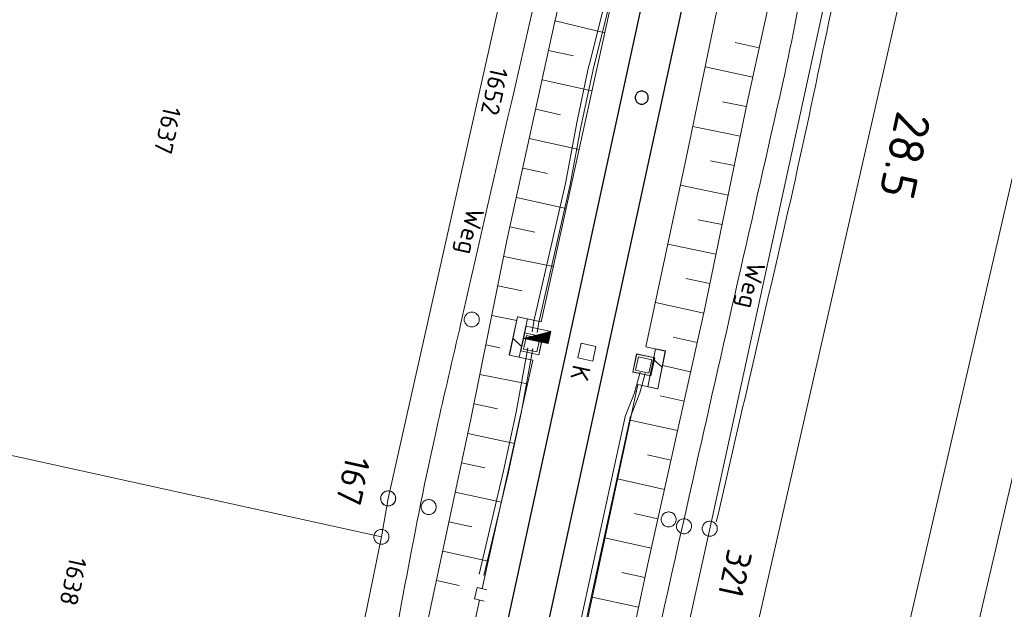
# Model space of a CAD drawing. Header units: metres. Extents: x 3425540 to 3446143, y 5432760 to 5444637.
# Tile 401 of 656: x 3436470 to 3436568, y 5442629 to 5442687. Entities that reach past the tile are written whole.
import ezdxf
from ezdxf.enums import TextEntityAlignment as Align

# ---------------------------------------------------------------- set-up
doc = ezdxf.new("R2010")
doc.units = ezdxf.units.M
for name, color, linetype, lineweight in [('B_Bestand', 9, 'Continuous', 18), ('B_Böschung', 9, 'Continuous', 18), ('B_Flurgrenzen', 9, 'Continuous', 18), ('B_Gleisachse', 9, 'Continuous', 25), ('B_Kilometrierung', 9, 'Continuous', 25), ('Bestand Kabeltröge', 9, 'Continuous', 18)]:
    doc.layers.add(name, color=color, linetype=linetype, lineweight=lineweight)
doc.styles.get("Standard").update_dxf_attribs({"font": 'isocpeur.ttf'})

msp = doc.modelspace()

# ---------------------------------------------------------------- hatches: boundary and pattern name
at = {"layer": 'B_Bestand'}
h = msp.add_hatch(color=256, dxfattribs=at)
h.paths.add_polyline_path([(3436520.481, 5442655.607), (3436522.877, 5442655.1), (3436523.13, 5442656.298)])
h.paths.add_polyline_path([(3436520.502, 5442655.608), (3436523.124, 5442656.292), (3436522.873, 5442655.106)], flags=16)
h = msp.add_hatch(color=256, dxfattribs=at)
h.paths.add_polyline_path([(3436520.523, 5442655.608), (3436522.869, 5442655.112), (3436523.117, 5442656.285)])
h.paths.add_polyline_path([(3436520.545, 5442655.609), (3436523.111, 5442656.278), (3436522.865, 5442655.118)], flags=16)
h = msp.add_hatch(color=256, dxfattribs=at)
h.paths.add_polyline_path([(3436520.566, 5442655.609), (3436522.862, 5442655.124), (3436523.105, 5442656.272)])
h.paths.add_polyline_path([(3436520.672, 5442655.612), (3436523.072, 5442656.238), (3436522.843, 5442655.153)], flags=16)
h.paths.add_polyline_path([(3436520.651, 5442655.611), (3436523.079, 5442656.245), (3436522.847, 5442655.147)], flags=16)
h.paths.add_polyline_path([(3436520.63, 5442655.611), (3436523.085, 5442656.251), (3436522.85, 5442655.141)], flags=16)
h.paths.add_polyline_path([(3436520.608, 5442655.61), (3436523.092, 5442656.258), (3436522.854, 5442655.135)], flags=16)
h.paths.add_polyline_path([(3436520.587, 5442655.61), (3436523.098, 5442656.265), (3436522.858, 5442655.129)], flags=16)
h = msp.add_hatch(color=256, dxfattribs=at)
h.paths.add_polyline_path([(3436520.693, 5442655.612), (3436522.839, 5442655.158), (3436523.066, 5442656.231)])
h.paths.add_polyline_path([(3436520.715, 5442655.613), (3436523.06, 5442656.224), (3436522.835, 5442655.164)], flags=16)
h = msp.add_hatch(color=256, dxfattribs=at)
h.paths.add_polyline_path([(3436520.736, 5442655.613), (3436522.832, 5442655.17), (3436523.053, 5442656.218)])
h.paths.add_polyline_path([(3436520.757, 5442655.614), (3436523.047, 5442656.211), (3436522.828, 5442655.176)], flags=16)
h = msp.add_hatch(color=256, dxfattribs=at)
h.paths.add_polyline_path([(3436520.863, 5442655.616), (3436522.809, 5442655.205), (3436523.015, 5442656.177)])
h.paths.add_polyline_path([(3436520.884, 5442655.617), (3436523.008, 5442656.171), (3436522.805, 5442655.21)], flags=16)
h = msp.add_hatch(color=256, dxfattribs=at)
h.paths.add_polyline_path([(3436520.906, 5442655.617), (3436522.801, 5442655.216), (3436523.002, 5442656.164)])
h.paths.add_polyline_path([(3436520.927, 5442655.618), (3436522.996, 5442656.157), (3436522.798, 5442655.222)], flags=16)
h = msp.add_hatch(color=256, dxfattribs=at)
h.paths.add_polyline_path([(3436520.948, 5442655.618), (3436522.794, 5442655.228), (3436522.989, 5442656.151)])
h.paths.add_polyline_path([(3436521.055, 5442655.621), (3436522.957, 5442656.117), (3436522.775, 5442655.257)], flags=16)
h.paths.add_polyline_path([(3436521.033, 5442655.62), (3436522.963, 5442656.124), (3436522.779, 5442655.251)], flags=16)
h.paths.add_polyline_path([(3436521.012, 5442655.62), (3436522.97, 5442656.13), (3436522.783, 5442655.245)], flags=16)
h.paths.add_polyline_path([(3436520.991, 5442655.619), (3436522.976, 5442656.137), (3436522.786, 5442655.239)], flags=16)
h.paths.add_polyline_path([(3436520.969, 5442655.619), (3436522.983, 5442656.144), (3436522.79, 5442655.234)], flags=16)
h = msp.add_hatch(color=256, dxfattribs=at)
h.paths.add_polyline_path([(3436521.076, 5442655.621), (3436522.771, 5442655.262), (3436522.951, 5442656.11)])
h.paths.add_polyline_path([(3436521.097, 5442655.622), (3436522.944, 5442656.103), (3436522.767, 5442655.268)], flags=16)
h = msp.add_hatch(color=256, dxfattribs=at)
h.paths.add_polyline_path([(3436521.118, 5442655.622), (3436522.764, 5442655.274), (3436522.938, 5442656.097)])
h.paths.add_polyline_path([(3436521.14, 5442655.623), (3436522.931, 5442656.09), (3436522.76, 5442655.28)], flags=16)
h = msp.add_hatch(color=256, dxfattribs=at)
h.paths.add_polyline_path([(3436521.246, 5442655.625), (3436522.741, 5442655.309), (3436522.899, 5442656.056)])
h.paths.add_polyline_path([(3436521.267, 5442655.626), (3436522.893, 5442656.05), (3436522.737, 5442655.315)], flags=16)
h = msp.add_hatch(color=256, dxfattribs=at)
h.paths.add_polyline_path([(3436521.288, 5442655.626), (3436522.734, 5442655.32), (3436522.886, 5442656.043)])
h.paths.add_polyline_path([(3436521.31, 5442655.627), (3436522.88, 5442656.036), (3436522.73, 5442655.326)], flags=16)
h = msp.add_hatch(color=256, dxfattribs=at)
h.paths.add_polyline_path([(3436521.331, 5442655.627), (3436522.726, 5442655.332), (3436522.874, 5442656.03)])
h.paths.add_polyline_path([(3436521.437, 5442655.63), (3436522.842, 5442655.996), (3436522.707, 5442655.361)], flags=16)
h.paths.add_polyline_path([(3436521.416, 5442655.629), (3436522.848, 5442656.003), (3436522.711, 5442655.355)], flags=16)
h.paths.add_polyline_path([(3436521.395, 5442655.629), (3436522.854, 5442656.009), (3436522.715, 5442655.349)], flags=16)
h.paths.add_polyline_path([(3436521.373, 5442655.628), (3436522.861, 5442656.016), (3436522.719, 5442655.344)], flags=16)
h.paths.add_polyline_path([(3436521.352, 5442655.628), (3436522.867, 5442656.023), (3436522.722, 5442655.338)], flags=16)
h = msp.add_hatch(color=256, dxfattribs=at)
h.paths.add_polyline_path([(3436521.458, 5442655.63), (3436522.703, 5442655.367), (3436522.835, 5442655.989)])
h.paths.add_polyline_path([(3436521.479, 5442655.631), (3436522.829, 5442655.982), (3436522.7, 5442655.372)], flags=16)
h = msp.add_hatch(color=256, dxfattribs=at)
h.paths.add_polyline_path([(3436521.501, 5442655.631), (3436522.696, 5442655.378), (3436522.822, 5442655.976)])
h.paths.add_polyline_path([(3436521.522, 5442655.632), (3436522.816, 5442655.969), (3436522.692, 5442655.384)], flags=16)
h = msp.add_hatch(color=256, dxfattribs=at)
h.paths.add_polyline_path([(3436521.628, 5442655.634), (3436522.673, 5442655.413), (3436522.784, 5442655.935)])
h.paths.add_polyline_path([(3436521.649, 5442655.635), (3436522.777, 5442655.929), (3436522.67, 5442655.419)], flags=16)
h = msp.add_hatch(color=256, dxfattribs=at)
h.paths.add_polyline_path([(3436521.671, 5442655.635), (3436522.666, 5442655.425), (3436522.771, 5442655.922)])
h.paths.add_polyline_path([(3436521.692, 5442655.636), (3436522.765, 5442655.916), (3436522.662, 5442655.43)], flags=16)
h = msp.add_hatch(color=256, dxfattribs=at)
h.paths.add_polyline_path([(3436521.713, 5442655.636), (3436522.658, 5442655.436), (3436522.758, 5442655.909)])
h.paths.add_polyline_path([(3436521.82, 5442655.639), (3436522.726, 5442655.875), (3436522.639, 5442655.465)], flags=16)
h.paths.add_polyline_path([(3436521.798, 5442655.638), (3436522.733, 5442655.882), (3436522.643, 5442655.459)], flags=16)
h.paths.add_polyline_path([(3436521.777, 5442655.638), (3436522.739, 5442655.888), (3436522.647, 5442655.453)], flags=16)
h.paths.add_polyline_path([(3436521.756, 5442655.637), (3436522.745, 5442655.895), (3436522.651, 5442655.448)], flags=16)
h.paths.add_polyline_path([(3436521.734, 5442655.637), (3436522.752, 5442655.902), (3436522.655, 5442655.442)], flags=16)
h = msp.add_hatch(color=256, dxfattribs=at)
h.paths.add_polyline_path([(3436521.841, 5442655.639), (3436522.636, 5442655.471), (3436522.72, 5442655.868)])
h.paths.add_polyline_path([(3436521.862, 5442655.64), (3436522.713, 5442655.861), (3436522.632, 5442655.477)], flags=16)
h = msp.add_hatch(color=256, dxfattribs=at)
h.paths.add_polyline_path([(3436521.883, 5442655.64), (3436522.628, 5442655.482), (3436522.707, 5442655.855)])
h.paths.add_polyline_path([(3436521.905, 5442655.641), (3436522.701, 5442655.848), (3436522.624, 5442655.488)], flags=16)
h = msp.add_hatch(color=256, dxfattribs=at)
h.paths.add_polyline_path([(3436522.011, 5442655.643), (3436522.606, 5442655.517), (3436522.668, 5442655.815)])
h.paths.add_polyline_path([(3436522.032, 5442655.644), (3436522.662, 5442655.808), (3436522.602, 5442655.523)], flags=16)
h = msp.add_hatch(color=256, dxfattribs=at)
h.paths.add_polyline_path([(3436522.053, 5442655.644), (3436522.598, 5442655.529), (3436522.656, 5442655.801)])
h.paths.add_polyline_path([(3436522.074, 5442655.645), (3436522.649, 5442655.795), (3436522.594, 5442655.535)], flags=16)
h = msp.add_hatch(color=256, dxfattribs=at)
h.paths.add_polyline_path([(3436522.096, 5442655.645), (3436522.59, 5442655.54), (3436522.643, 5442655.788)])
h.paths.add_polyline_path([(3436522.202, 5442655.647), (3436522.611, 5442655.754), (3436522.572, 5442655.569)], flags=16)
h.paths.add_polyline_path([(3436522.181, 5442655.647), (3436522.617, 5442655.761), (3436522.575, 5442655.563)], flags=16)
h.paths.add_polyline_path([(3436522.159, 5442655.647), (3436522.624, 5442655.768), (3436522.579, 5442655.558)], flags=16)
h.paths.add_polyline_path([(3436522.138, 5442655.646), (3436522.63, 5442655.774), (3436522.583, 5442655.552)], flags=16)
h.paths.add_polyline_path([(3436522.117, 5442655.646), (3436522.636, 5442655.781), (3436522.587, 5442655.546)], flags=16)
h = msp.add_hatch(color=256, dxfattribs=at)
h.paths.add_polyline_path([(3436522.223, 5442655.648), (3436522.568, 5442655.575), (3436522.604, 5442655.747)])
h.paths.add_polyline_path([(3436522.244, 5442655.648), (3436522.598, 5442655.741), (3436522.564, 5442655.581)], flags=16)
h = msp.add_hatch(color=256, dxfattribs=at)
h.paths.add_polyline_path([(3436522.266, 5442655.649), (3436522.56, 5442655.587), (3436522.592, 5442655.734)])
h.paths.add_polyline_path([(3436522.287, 5442655.649), (3436522.585, 5442655.727), (3436522.557, 5442655.592)], flags=16)
h = msp.add_hatch(color=256, dxfattribs=at)
h.paths.add_polyline_path([(3436522.372, 5442655.651), (3436522.542, 5442655.616), (3436522.559, 5442655.7)])
h.paths.add_polyline_path([(3436522.393, 5442655.652), (3436522.553, 5442655.694), (3436522.538, 5442655.621)], flags=16)
h = msp.add_hatch(color=256, dxfattribs=at)
h.paths.add_polyline_path([(3436522.414, 5442655.652), (3436522.534, 5442655.627), (3436522.547, 5442655.687)])
h.paths.add_polyline_path([(3436522.436, 5442655.653), (3436522.54, 5442655.68), (3436522.53, 5442655.633)], flags=16)
h = msp.add_hatch(color=256, dxfattribs=at)
h.paths.add_polyline_path([(3436522.457, 5442655.653), (3436522.526, 5442655.639), (3436522.534, 5442655.674)])
h.paths.add_polyline_path([(3436522.478, 5442655.654), (3436522.527, 5442655.667), (3436522.523, 5442655.644)], flags=16)

# ---------------------------------------------------------------- linework, layer by layer
for p, q in [((3436519.852, 5442657.766), (3436519.016, 5442653.957)), ((3436520.815, 5442657.555), (3436519.864, 5442657.763)), ((3436520.828, 5442657.552), (3436519.992, 5442653.743)), ((3436520.697, 5442656.829), (3436520.438, 5442655.606)), ((3436523.143, 5442656.312), (3436520.697, 5442656.829)), ((3436519.38, 5442655.617), (3436520.228, 5442654.817)), ((3436520.153, 5442654.37), (3436520.544, 5442656.17)), ((3436520.156, 5442654.369), (3436520.548, 5442656.17)), ((3436520.16, 5442654.368), (3436520.552, 5442656.169)), ((3436520.431, 5442654.549), (3436520.724, 5442655.892)), ((3436520.438, 5442655.606), (3436522.884, 5442655.089)), ((3436520.543, 5442656.163), (3436522.343, 5442655.771)), ((3436520.544, 5442656.17), (3436522.345, 5442655.779)), ((3436520.544, 5442656.167), (3436522.344, 5442655.775)), ((3436520.724, 5442655.892), (3436522.066, 5442655.6)), ((3436522.066, 5442655.6), (3436521.774, 5442654.257)), ((3436522.338, 5442655.78), (3436521.946, 5442653.98)), ((3436522.341, 5442655.779), (3436521.949, 5442653.979)), ((3436522.345, 5442655.779), (3436521.953, 5442653.978)), ((3436522.884, 5442655.089), (3436523.143, 5442656.312)), ((3436519.979, 5442653.746), (3436519.028, 5442653.954)), ((3436521.954, 5442653.982), (3436520.153, 5442654.374)), ((3436521.953, 5442653.978), (3436520.153, 5442654.37)), ((3436521.955, 5442653.986), (3436520.154, 5442654.377)), ((3436521.774, 5442654.257), (3436520.431, 5442654.549)), ((3436531.317, 5442652.257), (3436531.708, 5442654.057)), ((3436531.32, 5442652.256), (3436531.712, 5442654.057)), ((3436531.324, 5442652.255), (3436531.716, 5442654.056)), ((3436531.595, 5442652.436), (3436531.888, 5442653.779)), ((3436531.707, 5442654.05), (3436533.507, 5442653.658)), ((3436531.708, 5442654.057), (3436533.509, 5442653.666)), ((3436531.708, 5442654.054), (3436533.508, 5442653.662)), ((3436531.888, 5442653.779), (3436533.23, 5442653.487)), ((3436532.833, 5442650.776), (3436533.602, 5442654.56)), ((3436533.502, 5442653.667), (3436533.11, 5442651.867)), ((3436533.505, 5442653.666), (3436533.113, 5442651.866)), ((3436533.509, 5442653.666), (3436533.117, 5442651.865)), ((3436533.616, 5442654.557), (3436534.569, 5442654.363)), ((3436533.813, 5442650.576), (3436534.582, 5442654.36)), ((3436533.23, 5442653.487), (3436532.938, 5442652.144)), ((3436534.251, 5442652.732), (3436533.391, 5442653.519)), ((3436533.118, 5442651.869), (3436531.317, 5442652.261)), ((3436533.117, 5442651.865), (3436531.317, 5442652.257)), ((3436533.119, 5442651.873), (3436531.318, 5442652.264)), ((3436532.938, 5442652.144), (3436531.595, 5442652.436)), ((3436532.847, 5442650.773), (3436533.8, 5442650.579))]:
    msp.add_line(p, q, dxfattribs=at)
for points in [[(3436520.481, 5442655.607), (3436522.877, 5442655.1), (3436523.13, 5442656.298)], [(3436520.502, 5442655.608), (3436523.124, 5442656.292), (3436522.873, 5442655.106)], [(3436520.523, 5442655.608), (3436522.869, 5442655.112), (3436523.117, 5442656.285)], [(3436520.545, 5442655.609), (3436523.111, 5442656.278), (3436522.865, 5442655.118)], [(3436520.566, 5442655.609), (3436522.862, 5442655.124), (3436523.105, 5442656.272)], [(3436520.587, 5442655.61), (3436523.098, 5442656.265), (3436522.858, 5442655.129)], [(3436520.608, 5442655.61), (3436523.092, 5442656.258), (3436522.854, 5442655.135)], [(3436520.63, 5442655.611), (3436523.085, 5442656.251), (3436522.85, 5442655.141)], [(3436520.651, 5442655.611), (3436523.079, 5442656.245), (3436522.847, 5442655.147)], [(3436520.672, 5442655.612), (3436523.072, 5442656.238), (3436522.843, 5442655.153)], [(3436520.693, 5442655.612), (3436522.839, 5442655.158), (3436523.066, 5442656.231)], [(3436520.715, 5442655.613), (3436523.06, 5442656.224), (3436522.835, 5442655.164)], [(3436520.736, 5442655.613), (3436522.832, 5442655.17), (3436523.053, 5442656.218)], [(3436520.757, 5442655.614), (3436523.047, 5442656.211), (3436522.828, 5442655.176)], [(3436520.863, 5442655.616), (3436522.809, 5442655.205), (3436523.015, 5442656.177)], [(3436520.884, 5442655.617), (3436523.008, 5442656.171), (3436522.805, 5442655.21)], [(3436520.906, 5442655.617), (3436522.801, 5442655.216), (3436523.002, 5442656.164)], [(3436520.927, 5442655.618), (3436522.996, 5442656.157), (3436522.798, 5442655.222)], [(3436520.948, 5442655.618), (3436522.794, 5442655.228), (3436522.989, 5442656.151)], [(3436520.969, 5442655.619), (3436522.983, 5442656.144), (3436522.79, 5442655.234)], [(3436520.991, 5442655.619), (3436522.976, 5442656.137), (3436522.786, 5442655.239)], [(3436521.012, 5442655.62), (3436522.97, 5442656.13), (3436522.783, 5442655.245)], [(3436521.033, 5442655.62), (3436522.963, 5442656.124), (3436522.779, 5442655.251)], [(3436521.055, 5442655.621), (3436522.957, 5442656.117), (3436522.775, 5442655.257)], [(3436521.076, 5442655.621), (3436522.771, 5442655.262), (3436522.951, 5442656.11)], [(3436521.097, 5442655.622), (3436522.944, 5442656.103), (3436522.767, 5442655.268)], [(3436521.118, 5442655.622), (3436522.764, 5442655.274), (3436522.938, 5442656.097)], [(3436521.14, 5442655.623), (3436522.931, 5442656.09), (3436522.76, 5442655.28)], [(3436521.246, 5442655.625), (3436522.741, 5442655.309), (3436522.899, 5442656.056)], [(3436521.267, 5442655.626), (3436522.893, 5442656.05), (3436522.737, 5442655.315)], [(3436521.288, 5442655.626), (3436522.734, 5442655.32), (3436522.886, 5442656.043)], [(3436521.31, 5442655.627), (3436522.88, 5442656.036), (3436522.73, 5442655.326)], [(3436521.331, 5442655.627), (3436522.726, 5442655.332), (3436522.874, 5442656.03)], [(3436521.352, 5442655.628), (3436522.867, 5442656.023), (3436522.722, 5442655.338)], [(3436521.373, 5442655.628), (3436522.861, 5442656.016), (3436522.719, 5442655.344)], [(3436521.395, 5442655.629), (3436522.854, 5442656.009), (3436522.715, 5442655.349)], [(3436521.416, 5442655.629), (3436522.848, 5442656.003), (3436522.711, 5442655.355)], [(3436521.437, 5442655.63), (3436522.842, 5442655.996), (3436522.707, 5442655.361)], [(3436521.458, 5442655.63), (3436522.703, 5442655.367), (3436522.835, 5442655.989)], [(3436521.479, 5442655.631), (3436522.829, 5442655.982), (3436522.7, 5442655.372)], [(3436521.501, 5442655.631), (3436522.696, 5442655.378), (3436522.822, 5442655.976)], [(3436521.522, 5442655.632), (3436522.816, 5442655.969), (3436522.692, 5442655.384)], [(3436521.628, 5442655.634), (3436522.673, 5442655.413), (3436522.784, 5442655.935)], [(3436521.649, 5442655.635), (3436522.777, 5442655.929), (3436522.67, 5442655.419)], [(3436521.671, 5442655.635), (3436522.666, 5442655.425), (3436522.771, 5442655.922)], [(3436521.692, 5442655.636), (3436522.765, 5442655.916), (3436522.662, 5442655.43)], [(3436521.713, 5442655.636), (3436522.658, 5442655.436), (3436522.758, 5442655.909)], [(3436521.734, 5442655.637), (3436522.752, 5442655.902), (3436522.655, 5442655.442)], [(3436521.756, 5442655.637), (3436522.745, 5442655.895), (3436522.651, 5442655.448)], [(3436521.777, 5442655.638), (3436522.739, 5442655.888), (3436522.647, 5442655.453)], [(3436521.798, 5442655.638), (3436522.733, 5442655.882), (3436522.643, 5442655.459)], [(3436521.82, 5442655.639), (3436522.726, 5442655.875), (3436522.639, 5442655.465)], [(3436521.841, 5442655.639), (3436522.636, 5442655.471), (3436522.72, 5442655.868)], [(3436521.862, 5442655.64), (3436522.713, 5442655.861), (3436522.632, 5442655.477)], [(3436521.883, 5442655.64), (3436522.628, 5442655.482), (3436522.707, 5442655.855)], [(3436521.905, 5442655.641), (3436522.701, 5442655.848), (3436522.624, 5442655.488)], [(3436522.011, 5442655.643), (3436522.606, 5442655.517), (3436522.668, 5442655.815)], [(3436522.032, 5442655.644), (3436522.662, 5442655.808), (3436522.602, 5442655.523)], [(3436522.053, 5442655.644), (3436522.598, 5442655.529), (3436522.656, 5442655.801)], [(3436522.074, 5442655.645), (3436522.649, 5442655.795), (3436522.594, 5442655.535)], [(3436522.096, 5442655.645), (3436522.59, 5442655.54), (3436522.643, 5442655.788)], [(3436522.117, 5442655.646), (3436522.636, 5442655.781), (3436522.587, 5442655.546)], [(3436522.138, 5442655.646), (3436522.63, 5442655.774), (3436522.583, 5442655.552)], [(3436522.159, 5442655.647), (3436522.624, 5442655.768), (3436522.579, 5442655.558)], [(3436522.181, 5442655.647), (3436522.617, 5442655.761), (3436522.575, 5442655.563)], [(3436522.202, 5442655.647), (3436522.611, 5442655.754), (3436522.572, 5442655.569)], [(3436522.223, 5442655.648), (3436522.568, 5442655.575), (3436522.604, 5442655.747)], [(3436522.244, 5442655.648), (3436522.598, 5442655.741), (3436522.564, 5442655.581)], [(3436522.266, 5442655.649), (3436522.56, 5442655.587), (3436522.592, 5442655.734)], [(3436522.287, 5442655.649), (3436522.585, 5442655.727), (3436522.557, 5442655.592)], [(3436522.372, 5442655.651), (3436522.542, 5442655.616), (3436522.559, 5442655.7)], [(3436522.393, 5442655.652), (3436522.553, 5442655.694), (3436522.538, 5442655.621)], [(3436522.414, 5442655.652), (3436522.534, 5442655.627), (3436522.547, 5442655.687)], [(3436522.436, 5442655.653), (3436522.54, 5442655.68), (3436522.53, 5442655.633)], [(3436522.457, 5442655.653), (3436522.526, 5442655.639), (3436522.534, 5442655.674)], [(3436522.478, 5442655.654), (3436522.527, 5442655.667), (3436522.523, 5442655.644)]]:
    msp.add_lwpolyline(points, close=True, dxfattribs=at)
msp.add_lwpolyline([(3436525.863, 5442653.662), (3436526.182, 5442655.128), (3436527.648, 5442654.809), (3436527.329, 5442653.343), (3436525.863, 5442653.662)], dxfattribs=at)
for points, knots in [([(3436561.699, 5442898.68), (3436561.228, 5442896.276), (3436560.756, 5442893.872), (3436560.285, 5442891.467), (3436559.87, 5442889.349), (3436559.632, 5442887.202), (3436559.393, 5442885.053), (3436559.134, 5442882.733), (3436558.915, 5442880.412), (3436558.836, 5442878.082), (3436558.756, 5442875.722), (3436558.799, 5442873.359), (3436558.724, 5442870.998), (3436558.587, 5442866.697), (3436558.414, 5442862.398), (3436558.222, 5442858.098), (3436558.11, 5442855.603), (3436557.95, 5442853.112), (3436557.72, 5442850.622), (3436557.398, 5442847.151), (3436556.875, 5442843.698), (3436556.103, 5442840.3), (3436555.644, 5442838.279), (3436555.169, 5442836.263), (3436554.71, 5442834.243), (3436553.814, 5442830.301), (3436552.93, 5442826.357), (3436552.032, 5442822.415), (3436550.149, 5442814.149), (3436547.741, 5442806.009), (3436545.848, 5442797.745), (3436545.234, 5442795.065), (3436544.9, 5442792.325), (3436544.296, 5442789.642), (3436541.063, 5442775.297), (3436537.439, 5442761.038), (3436534.255, 5442746.681), (3436531.08, 5442732.368), (3436528.09, 5442718.013), (3436524.837, 5442703.717), (3436521.302, 5442688.184), (3436517.745, 5442672.656), (3436514.192, 5442657.127), (3436513.383, 5442653.591), (3436512.544, 5442650.062), (3436511.752, 5442646.522), (3436509.588, 5442636.851), (3436507.924, 5442627.076), (3436506.063, 5442617.343), (3436503.547, 5442604.182), (3436501.471, 5442590.934), (3436498.647, 5442577.834), (3436494.855, 5442560.246), (3436490.923, 5442542.69), (3436487.051, 5442525.12), (3436485.459, 5442517.896), (3436483.859, 5442510.673), (3436482.259, 5442503.45), (3436482.025, 5442502.393), (3436481.704, 5442501.361), (3436481.366, 5442500.326), (3436481.129, 5442499.603), (3436480.762, 5442498.948), (3436480.306, 5442498.317), (3436479.957, 5442497.836), (3436479.563, 5442497.417), (3436479.079, 5442497.09), (3436478.332, 5442496.585), (3436477.583, 5442496.11), (3436476.793, 5442495.695), (3436475.632, 5442495.086), (3436474.47, 5442494.477), (3436473.309, 5442493.867)], [0, 0, 0, 0, 0.017605, 0.017605, 0.017605, 0.033115, 0.033115, 0.033115, 0.049864, 0.049864, 0.049864, 0.066833, 0.066833, 0.066833, 0.097753, 0.097753, 0.097753, 0.115699, 0.115699, 0.115699, 0.140723, 0.140723, 0.140723, 0.155609, 0.155609, 0.155609, 0.184655, 0.184655, 0.184655, 0.24557, 0.24557, 0.24557, 0.26533, 0.26533, 0.26533, 0.370999, 0.370999, 0.370999, 0.476345, 0.476345, 0.476345, 0.590808, 0.590808, 0.590808, 0.616872, 0.616872, 0.616872, 0.688074, 0.688074, 0.688074, 0.784355, 0.784355, 0.784355, 0.913628, 0.913628, 0.913628, 0.966784, 0.966784, 0.966784, 0.974566, 0.974566, 0.974566, 0.980006, 0.980006, 0.980006, 0.984163, 0.984163, 0.984163, 0.990577, 0.990577, 0.990577, 1, 1, 1, 1]), ([(3436603.105, 5442891.213), (3436602.34, 5442891.186), (3436601.575, 5442891.159), (3436600.81, 5442891.131), (3436600.203, 5442891.11), (3436599.665, 5442890.758), (3436599.111, 5442890.477), (3436598.493, 5442890.164), (3436597.913, 5442889.856), (3436597.412, 5442889.366), (3436596.776, 5442888.744), (3436596.334, 5442888.035), (3436595.909, 5442887.275), (3436595.503, 5442886.55), (3436595.063, 5442885.848), (3436594.864, 5442885.052), (3436594.441, 5442883.358), (3436594.105, 5442881.648), (3436593.688, 5442879.954), (3436592.521, 5442875.211), (3436591.399, 5442870.456), (3436590.166, 5442865.728), (3436588.964, 5442861.12), (3436587.642, 5442856.544), (3436586.441, 5442851.936), (3436584.445, 5442844.281), (3436582.5, 5442836.613), (3436580.505, 5442828.958), (3436579.107, 5442823.594), (3436577.647, 5442818.245), (3436576.257, 5442812.878), (3436573.768, 5442803.268), (3436571.394, 5442793.629), (3436569.15, 5442783.959), (3436567.097, 5442775.11), (3436565.067, 5442766.256), (3436563.02, 5442757.405), (3436559.273, 5442741.205), (3436555.464, 5442725.019), (3436551.727, 5442708.816), (3436549.599, 5442699.59), (3436548.325, 5442690.182), (3436546.246, 5442680.945), (3436543.281, 5442667.772), (3436540.262, 5442654.611), (3436537.301, 5442641.437), (3436533.558, 5442624.788), (3436529.812, 5442608.139), (3436526.074, 5442591.489), (3436523.44, 5442579.756), (3436520.812, 5442568.021), (3436518.182, 5442556.286), (3436516.688, 5442549.622), (3436515.252, 5442542.945), (3436513.74, 5442536.284), (3436512.436, 5442530.542), (3436510.596, 5442524.935), (3436509.166, 5442519.223), (3436508.579, 5442516.878), (3436507.991, 5442514.532), (3436507.404, 5442512.186)], [0, 0, 0, 0, 0.005825, 0.005825, 0.005825, 0.010443, 0.010443, 0.010443, 0.015593, 0.015593, 0.015593, 0.022125, 0.022125, 0.022125, 0.028356, 0.028356, 0.028356, 0.041627, 0.041627, 0.041627, 0.078803, 0.078803, 0.078803, 0.115042, 0.115042, 0.115042, 0.175242, 0.175242, 0.175242, 0.21743, 0.21743, 0.21743, 0.29297, 0.29297, 0.29297, 0.3621, 0.3621, 0.3621, 0.488637, 0.488637, 0.488637, 0.56069, 0.56069, 0.56069, 0.663444, 0.663444, 0.663444, 0.793305, 0.793305, 0.793305, 0.884819, 0.884819, 0.884819, 0.936793, 0.936793, 0.936793, 0.981599, 0.981599, 0.981599, 1, 1, 1, 1]), ([(3436557.024, 5442717.893), (3436556.455, 5442714.956), (3436555.885, 5442712.019), (3436555.316, 5442709.082), (3436554.643, 5442705.613), (3436553.933, 5442702.151), (3436553.225, 5442698.689), (3436550.942, 5442687.528), (3436548.677, 5442676.361), (3436546.11, 5442665.262), (3436543.957, 5442655.954), (3436541.804, 5442646.645), (3436539.651, 5442637.336)], [0, 0, 0, 0, 0.1089, 0.1089, 0.1089, 0.237532, 0.237532, 0.237532, 0.65221, 0.65221, 0.65221, 1, 1, 1, 1])]:
    msp.add_open_spline(points, degree=3, knots=knots, dxfattribs=at)
for points in [[(3436520.438, 5442655.606), (3436522.884, 5442655.089), (3436523.143, 5442656.312)], [(3436520.46, 5442655.607), (3436522.88, 5442655.095), (3436523.137, 5442656.305)], [(3436520.778, 5442655.614), (3436522.824, 5442655.181), (3436523.04, 5442656.204)], [(3436520.8, 5442655.615), (3436522.82, 5442655.187), (3436523.034, 5442656.198)], [(3436520.821, 5442655.615), (3436522.816, 5442655.193), (3436523.028, 5442656.191)], [(3436520.842, 5442655.616), (3436522.813, 5442655.199), (3436523.021, 5442656.184)], [(3436521.161, 5442655.623), (3436522.756, 5442655.286), (3436522.925, 5442656.083)], [(3436521.182, 5442655.624), (3436522.752, 5442655.291), (3436522.919, 5442656.077)], [(3436521.203, 5442655.624), (3436522.749, 5442655.297), (3436522.912, 5442656.07)], [(3436521.225, 5442655.625), (3436522.745, 5442655.303), (3436522.906, 5442656.063)], [(3436521.543, 5442655.632), (3436522.688, 5442655.39), (3436522.81, 5442655.962)], [(3436521.564, 5442655.633), (3436522.685, 5442655.396), (3436522.803, 5442655.956)], [(3436521.586, 5442655.633), (3436522.681, 5442655.401), (3436522.797, 5442655.949)], [(3436521.607, 5442655.634), (3436522.677, 5442655.407), (3436522.79, 5442655.942)], [(3436521.926, 5442655.641), (3436522.621, 5442655.494), (3436522.694, 5442655.842)], [(3436521.947, 5442655.642), (3436522.617, 5442655.5), (3436522.688, 5442655.835)], [(3436521.968, 5442655.642), (3436522.613, 5442655.506), (3436522.681, 5442655.828)], [(3436521.989, 5442655.643), (3436522.609, 5442655.511), (3436522.675, 5442655.821)], [(3436522.308, 5442655.65), (3436522.553, 5442655.598), (3436522.579, 5442655.721)], [(3436522.329, 5442655.65), (3436522.549, 5442655.604), (3436522.572, 5442655.714)], [(3436522.351, 5442655.651), (3436522.545, 5442655.61), (3436522.566, 5442655.707)], [(3436522.499, 5442655.654), (3436522.519, 5442655.65), (3436522.521, 5442655.66)]]:
    msp.add_solid(points, dxfattribs=at)
at = {"layer": 'B_Böschung'}
for p, q in [((3436523.582, 5442687.232), (3436528.524, 5442686.056)), ((3436543.923, 5442684.56), (3436541.539, 5442685.086)), ((3436522.938, 5442684.302), (3436525.417, 5442683.753)), ((3436543.277, 5442681.63), (3436538.544, 5442682.674)), ((3436522.294, 5442681.371), (3436527.253, 5442680.282)), ((3436542.638, 5442678.699), (3436540.28, 5442679.188)), ((3436521.651, 5442678.441), (3436524.13, 5442677.897)), ((3436542.034, 5442675.761), (3436537.31, 5442676.733)), ((3436521.008, 5442675.511), (3436525.965, 5442674.423)), ((3436541.429, 5442672.822), (3436539.064, 5442673.309)), ((3436520.364, 5442672.581), (3436522.842, 5442672.037)), ((3436540.824, 5442669.884), (3436536.073, 5442670.861)), ((3436519.721, 5442669.65), (3436524.675, 5442668.563)), ((3436540.221, 5442666.945), (3436537.832, 5442667.436)), ((3436519.078, 5442666.72), (3436521.554, 5442666.177)), ((3436539.616, 5442664.006), (3436534.817, 5442664.993)), ((3436518.465, 5442663.784), (3436523.403, 5442662.781)), ((3436539.012, 5442661.068), (3436536.6, 5442661.564)), ((3436517.873, 5442660.843), (3436520.317, 5442660.35)), ((3436538.401, 5442658.13), (3436533.577, 5442659.202)), ((3436517.281, 5442657.902), (3436519.756, 5442657.399)), ((3436537.746, 5442655.203), (3436535.348, 5442655.739)), ((3436516.69, 5442654.961), (3436518.072, 5442654.677)), ((3436537.091, 5442652.275), (3436534.307, 5442652.908)), ((3436516.098, 5442652.02), (3436520.828, 5442651.068)), ((3436536.435, 5442649.348), (3436534.065, 5442649.878)), ((3436515.507, 5442649.078), (3436517.845, 5442648.608)), ((3436535.78, 5442646.42), (3436531.066, 5442647.475)), ((3436514.897, 5442646.141), (3436519.525, 5442645.154)), ((3436535.124, 5442643.493), (3436532.781, 5442644.017)), ((3436514.267, 5442643.208), (3436516.571, 5442642.714)), ((3436534.469, 5442640.565), (3436529.81, 5442641.608)), ((3436513.638, 5442640.275), (3436518.227, 5442639.29)), ((3436533.814, 5442637.638), (3436531.498, 5442638.156)), ((3436513.009, 5442637.341), (3436515.293, 5442636.851)), ((3436533.158, 5442634.71), (3436528.553, 5442635.741)), ((3436512.38, 5442634.408), (3436516.929, 5442633.432)), ((3436532.517, 5442631.779), (3436530.217, 5442632.271)), ((3436511.75, 5442631.475), (3436514.016, 5442630.989)), ((3436531.893, 5442628.845), (3436527.287, 5442629.826))]:
    msp.add_line(p, q, dxfattribs=at)
for points in [[(3436591.043, 5442898.592), (3436587.928, 5442888.034), (3436585.578, 5442880.481), (3436582.658, 5442868.949), (3436579.997, 5442858.683), (3436566.293, 5442806.61), (3436555.234, 5442759.673), (3436547.716, 5442726.82), (3436536.652, 5442673.567), (3436532.627, 5442654.769), (3436534.56, 5442654.353), (3436533.813, 5442650.576), (3436531.822, 5442651.007), (3436526.972, 5442628.356), (3436517.809, 5442587.989), (3436505.883, 5442533.696), (3436501.043, 5442509.674)], [(3436596.451, 5442897.1), (3436594.382, 5442890.71), (3436592.2, 5442882.47), (3436589.318, 5442871.556), (3436579.056, 5442834.414), (3436572.559, 5442810.231), (3436569.166, 5442796.422), (3436564.433, 5442776.379), (3436561.691, 5442763.501), (3436554.588, 5442731.276), (3436547.855, 5442702.391), (3436542.751, 5442679.247), (3436538.476, 5442658.464), (3436532.81, 5442633.155), (3436525.242, 5442597.582), (3436517.442, 5442560.94), (3436509.732, 5442525.326), (3436506.809, 5442512.01), (3436502.162, 5442509.825)], [(3436559.442, 5442850.724), (3436559.079, 5442846.158), (3436558.116, 5442840.554), (3436556.67, 5442833.502), (3436553.599, 5442819.894), (3436547.282, 5442795.469), (3436542.709, 5442775.19), (3436535.909, 5442743.53), (3436531.097, 5442720.735), (3436527.423, 5442703.38), (3436523.567, 5442687.168), (3436518.815, 5442665.523), (3436515.202, 5442647.565), (3436508.462, 5442616.145), (3436499.673, 5442573.652), (3436489.024, 5442527.248), (3436480.862, 5442494.994)], [(3436566.791, 5442849.404), (3436563.418, 5442836.634), (3436555.895, 5442807.616), (3436547.109, 5442771.803), (3436540.251, 5442740.756), (3436537.299, 5442727.559), (3436530.133, 5442693.372), (3436522.187, 5442657.246), (3436519.852, 5442657.766), (3436519.023, 5442653.942), (3436521.35, 5442653.444), (3436519.779, 5442646.301), (3436516.321, 5442630.683), (3436515.811, 5442630.801)], [(3436516.785, 5442630.575), (3436515.811, 5442630.801), (3436515.543, 5442629.648), (3436516.517, 5442629.422)], [(3436515.543, 5442629.648), (3436516.065, 5442629.527), (3436511.05, 5442606.881), (3436504.429, 5442577.507), (3436494.138, 5442530.203), (3436491.668, 5442518.091), (3436486.876, 5442494.271)]]:
    msp.add_lwpolyline(points, dxfattribs=at)
at = {"layer": 'B_Flurgrenzen'}
for p, q in [((3436626.078, 5442885.303), (3436545.196, 5442539.293)), ((3436523.465, 5442713.208), (3436506.946, 5442639.664)), ((3436561.265, 5442704.062), (3436520.147, 5442523.34)), ((3436575.857, 5442700.657), (3436537.364, 5442534.281)), ((3436538.994, 5442636.651), (3436550.743, 5442690.448)), ((3436450.353, 5442648.141), (3436506.277, 5442635.839)), ((3436506.946, 5442639.664), (3436506.277, 5442635.839)), ((3436514.925, 5442526.87), (3436538.994, 5442636.651)), ((3436506.277, 5442635.839), (3436502.266, 5442616.091))]:
    msp.add_line(p, q, dxfattribs=at)
for points in [[(3436516.031, 5442657.491), (3436516.025, 5442657.585), (3436516.007, 5442657.674), (3436515.978, 5442657.769), (3436515.937, 5442657.851), (3436515.883, 5442657.928), (3436515.824, 5442658.005), (3436515.759, 5442658.07), (3436515.683, 5442658.123), (3436515.6, 5442658.17), (3436515.511, 5442658.2), (3436515.423, 5442658.223), (3436515.328, 5442658.235), (3436515.234, 5442658.235), (3436515.139, 5442658.223), (3436515.051, 5442658.2), (3436514.962, 5442658.17), (3436514.879, 5442658.123), (3436514.803, 5442658.07), (3436514.738, 5442658.005), (3436514.679, 5442657.928), (3436514.625, 5442657.851), (3436514.584, 5442657.769), (3436514.555, 5442657.674), (3436514.537, 5442657.585), (3436514.531, 5442657.491), (3436514.537, 5442657.397), (3436514.555, 5442657.308), (3436514.584, 5442657.213), (3436514.625, 5442657.131), (3436514.679, 5442657.054), (3436514.738, 5442656.977), (3436514.803, 5442656.912), (3436514.879, 5442656.859), (3436514.962, 5442656.812), (3436515.051, 5442656.782), (3436515.139, 5442656.759), (3436515.234, 5442656.747), (3436515.328, 5442656.747), (3436515.423, 5442656.759), (3436515.511, 5442656.782), (3436515.6, 5442656.812), (3436515.683, 5442656.859), (3436515.759, 5442656.912), (3436515.824, 5442656.977), (3436515.883, 5442657.054), (3436515.937, 5442657.131), (3436515.978, 5442657.213), (3436516.007, 5442657.308), (3436516.025, 5442657.397), (3436516.031, 5442657.491)], [(3436507.696, 5442639.664), (3436507.69, 5442639.758), (3436507.672, 5442639.847), (3436507.643, 5442639.942), (3436507.602, 5442640.024), (3436507.548, 5442640.101), (3436507.489, 5442640.178), (3436507.424, 5442640.243), (3436507.348, 5442640.296), (3436507.265, 5442640.343), (3436507.176, 5442640.373), (3436507.088, 5442640.396), (3436506.993, 5442640.408), (3436506.899, 5442640.408), (3436506.804, 5442640.396), (3436506.716, 5442640.373), (3436506.627, 5442640.343), (3436506.544, 5442640.296), (3436506.468, 5442640.243), (3436506.403, 5442640.178), (3436506.344, 5442640.101), (3436506.29, 5442640.024), (3436506.249, 5442639.942), (3436506.22, 5442639.847), (3436506.202, 5442639.758), (3436506.196, 5442639.664), (3436506.202, 5442639.57), (3436506.22, 5442639.481), (3436506.249, 5442639.386), (3436506.29, 5442639.304), (3436506.344, 5442639.227), (3436506.403, 5442639.15), (3436506.468, 5442639.085), (3436506.544, 5442639.032), (3436506.627, 5442638.985), (3436506.716, 5442638.955), (3436506.804, 5442638.932), (3436506.899, 5442638.92), (3436506.993, 5442638.92), (3436507.088, 5442638.932), (3436507.176, 5442638.955), (3436507.265, 5442638.985), (3436507.348, 5442639.032), (3436507.424, 5442639.085), (3436507.489, 5442639.15), (3436507.548, 5442639.227), (3436507.602, 5442639.304), (3436507.643, 5442639.386), (3436507.672, 5442639.481), (3436507.69, 5442639.57), (3436507.696, 5442639.664)], [(3436506.785, 5442638.931), (3436506.878, 5442638.917), (3436506.968, 5442638.915), (3436507.067, 5442638.923), (3436507.157, 5442638.946), (3436507.243, 5442638.981), (3436507.331, 5442639.022), (3436507.408, 5442639.072), (3436507.477, 5442639.135), (3436507.541, 5442639.206), (3436507.589, 5442639.286), (3436507.631, 5442639.367), (3436507.663, 5442639.457), (3436507.683, 5442639.549), (3436507.692, 5442639.644), (3436507.688, 5442639.736), (3436507.678, 5442639.829), (3436507.65, 5442639.92), (3436507.615, 5442640.006), (3436507.565, 5442640.083), (3436507.503, 5442640.158), (3436507.44, 5442640.226), (3436507.368, 5442640.284), (3436507.282, 5442640.334), (3436507.199, 5442640.37), (3436507.108, 5442640.396), (3436507.015, 5442640.411), (3436506.924, 5442640.413), (3436506.826, 5442640.404), (3436506.736, 5442640.382), (3436506.65, 5442640.346), (3436506.562, 5442640.305), (3436506.485, 5442640.256), (3436506.416, 5442640.192), (3436506.352, 5442640.122), (3436506.304, 5442640.042), (3436506.262, 5442639.96), (3436506.23, 5442639.871), (3436506.21, 5442639.778), (3436506.201, 5442639.683), (3436506.205, 5442639.592), (3436506.214, 5442639.499), (3436506.243, 5442639.408), (3436506.278, 5442639.322), (3436506.328, 5442639.244), (3436506.39, 5442639.17), (3436506.453, 5442639.101), (3436506.525, 5442639.043), (3436506.611, 5442638.994), (3436506.694, 5442638.958), (3436506.785, 5442638.931)], [(3436511.738, 5442638.801), (3436511.732, 5442638.895), (3436511.714, 5442638.984), (3436511.685, 5442639.079), (3436511.644, 5442639.161), (3436511.59, 5442639.238), (3436511.531, 5442639.315), (3436511.466, 5442639.38), (3436511.39, 5442639.433), (3436511.307, 5442639.48), (3436511.218, 5442639.51), (3436511.13, 5442639.533), (3436511.035, 5442639.545), (3436510.941, 5442639.545), (3436510.846, 5442639.533), (3436510.758, 5442639.51), (3436510.669, 5442639.48), (3436510.586, 5442639.433), (3436510.51, 5442639.38), (3436510.445, 5442639.315), (3436510.386, 5442639.238), (3436510.332, 5442639.161), (3436510.291, 5442639.079), (3436510.262, 5442638.984), (3436510.244, 5442638.895), (3436510.238, 5442638.801), (3436510.244, 5442638.707), (3436510.262, 5442638.618), (3436510.291, 5442638.523), (3436510.332, 5442638.441), (3436510.386, 5442638.364), (3436510.445, 5442638.287), (3436510.51, 5442638.222), (3436510.586, 5442638.169), (3436510.669, 5442638.122), (3436510.758, 5442638.092), (3436510.846, 5442638.069), (3436510.941, 5442638.057), (3436511.035, 5442638.057), (3436511.13, 5442638.069), (3436511.218, 5442638.092), (3436511.307, 5442638.122), (3436511.39, 5442638.169), (3436511.466, 5442638.222), (3436511.531, 5442638.287), (3436511.59, 5442638.364), (3436511.644, 5442638.441), (3436511.685, 5442638.523), (3436511.714, 5442638.618), (3436511.732, 5442638.707), (3436511.738, 5442638.801)], [(3436535.651, 5442637.57), (3436535.645, 5442637.664), (3436535.627, 5442637.753), (3436535.598, 5442637.848), (3436535.557, 5442637.93), (3436535.503, 5442638.007), (3436535.444, 5442638.084), (3436535.379, 5442638.149), (3436535.303, 5442638.202), (3436535.22, 5442638.249), (3436535.131, 5442638.279), (3436535.043, 5442638.302), (3436534.948, 5442638.314), (3436534.854, 5442638.314), (3436534.759, 5442638.302), (3436534.671, 5442638.279), (3436534.582, 5442638.249), (3436534.499, 5442638.202), (3436534.423, 5442638.149), (3436534.358, 5442638.084), (3436534.299, 5442638.007), (3436534.245, 5442637.93), (3436534.204, 5442637.848), (3436534.175, 5442637.753), (3436534.157, 5442637.664), (3436534.151, 5442637.57), (3436534.157, 5442637.476), (3436534.175, 5442637.387), (3436534.204, 5442637.292), (3436534.245, 5442637.21), (3436534.299, 5442637.133), (3436534.358, 5442637.056), (3436534.423, 5442636.991), (3436534.499, 5442636.938), (3436534.582, 5442636.891), (3436534.671, 5442636.861), (3436534.759, 5442636.838), (3436534.854, 5442636.826), (3436534.948, 5442636.826), (3436535.043, 5442636.838), (3436535.131, 5442636.861), (3436535.22, 5442636.891), (3436535.303, 5442636.938), (3436535.379, 5442636.991), (3436535.444, 5442637.056), (3436535.503, 5442637.133), (3436535.557, 5442637.21), (3436535.598, 5442637.292), (3436535.627, 5442637.387), (3436535.645, 5442637.476), (3436535.651, 5442637.57)], [(3436536.267, 5442636.163), (3436536.36, 5442636.149), (3436536.45, 5442636.147), (3436536.549, 5442636.155), (3436536.639, 5442636.178), (3436536.725, 5442636.213), (3436536.813, 5442636.254), (3436536.89, 5442636.304), (3436536.959, 5442636.367), (3436537.023, 5442636.438), (3436537.071, 5442636.518), (3436537.113, 5442636.599), (3436537.145, 5442636.689), (3436537.165, 5442636.781), (3436537.174, 5442636.876), (3436537.17, 5442636.968), (3436537.16, 5442637.061), (3436537.132, 5442637.152), (3436537.097, 5442637.238), (3436537.047, 5442637.315), (3436536.985, 5442637.39), (3436536.922, 5442637.458), (3436536.85, 5442637.516), (3436536.764, 5442637.566), (3436536.681, 5442637.602), (3436536.59, 5442637.628), (3436536.497, 5442637.643), (3436536.406, 5442637.645), (3436536.308, 5442637.636), (3436536.218, 5442637.614), (3436536.132, 5442637.578), (3436536.044, 5442637.537), (3436535.967, 5442637.488), (3436535.898, 5442637.424), (3436535.834, 5442637.354), (3436535.786, 5442637.274), (3436535.744, 5442637.192), (3436535.712, 5442637.103), (3436535.692, 5442637.01), (3436535.683, 5442636.915), (3436535.687, 5442636.824), (3436535.696, 5442636.731), (3436535.725, 5442636.64), (3436535.76, 5442636.554), (3436535.81, 5442636.476), (3436535.872, 5442636.402), (3436535.935, 5442636.333), (3436536.007, 5442636.275), (3436536.093, 5442636.226), (3436536.176, 5442636.19), (3436536.267, 5442636.163)], [(3436539.744, 5442636.651), (3436539.738, 5442636.745), (3436539.72, 5442636.834), (3436539.691, 5442636.929), (3436539.65, 5442637.011), (3436539.596, 5442637.088), (3436539.537, 5442637.165), (3436539.472, 5442637.23), (3436539.396, 5442637.283), (3436539.313, 5442637.33), (3436539.224, 5442637.36), (3436539.136, 5442637.383), (3436539.041, 5442637.395), (3436538.947, 5442637.395), (3436538.852, 5442637.383), (3436538.764, 5442637.36), (3436538.675, 5442637.33), (3436538.592, 5442637.283), (3436538.516, 5442637.23), (3436538.451, 5442637.165), (3436538.392, 5442637.088), (3436538.338, 5442637.011), (3436538.297, 5442636.929), (3436538.268, 5442636.834), (3436538.25, 5442636.745), (3436538.244, 5442636.651), (3436538.25, 5442636.557), (3436538.268, 5442636.468), (3436538.297, 5442636.373), (3436538.338, 5442636.291), (3436538.392, 5442636.214), (3436538.451, 5442636.137), (3436538.516, 5442636.072), (3436538.592, 5442636.019), (3436538.675, 5442635.972), (3436538.764, 5442635.942), (3436538.852, 5442635.919), (3436538.947, 5442635.907), (3436539.041, 5442635.907), (3436539.136, 5442635.919), (3436539.224, 5442635.942), (3436539.313, 5442635.972), (3436539.396, 5442636.019), (3436539.472, 5442636.072), (3436539.537, 5442636.137), (3436539.596, 5442636.214), (3436539.65, 5442636.291), (3436539.691, 5442636.373), (3436539.72, 5442636.468), (3436539.738, 5442636.557), (3436539.744, 5442636.651)], [(3436507.027, 5442635.839), (3436507.021, 5442635.933), (3436507.003, 5442636.022), (3436506.974, 5442636.117), (3436506.933, 5442636.199), (3436506.879, 5442636.276), (3436506.82, 5442636.353), (3436506.755, 5442636.418), (3436506.679, 5442636.471), (3436506.596, 5442636.518), (3436506.507, 5442636.548), (3436506.419, 5442636.571), (3436506.324, 5442636.583), (3436506.23, 5442636.583), (3436506.135, 5442636.571), (3436506.047, 5442636.548), (3436505.958, 5442636.518), (3436505.875, 5442636.471), (3436505.799, 5442636.418), (3436505.734, 5442636.353), (3436505.675, 5442636.276), (3436505.621, 5442636.199), (3436505.58, 5442636.117), (3436505.551, 5442636.022), (3436505.533, 5442635.933), (3436505.527, 5442635.839), (3436505.533, 5442635.745), (3436505.551, 5442635.656), (3436505.58, 5442635.561), (3436505.621, 5442635.479), (3436505.675, 5442635.402), (3436505.734, 5442635.325), (3436505.799, 5442635.26), (3436505.875, 5442635.207), (3436505.958, 5442635.16), (3436506.047, 5442635.13), (3436506.135, 5442635.107), (3436506.23, 5442635.095), (3436506.324, 5442635.095), (3436506.419, 5442635.107), (3436506.507, 5442635.13), (3436506.596, 5442635.16), (3436506.679, 5442635.207), (3436506.755, 5442635.26), (3436506.82, 5442635.325), (3436506.879, 5442635.402), (3436506.933, 5442635.479), (3436506.974, 5442635.561), (3436507.003, 5442635.656), (3436507.021, 5442635.745), (3436507.027, 5442635.839)]]:
    msp.add_lwpolyline(points, dxfattribs=at)
at = {"layer": 'B_Gleisachse'}
for p, q in [((3436536.384, 5442708.163), (3436389.953, 5442034.98)), ((3436540.301, 5442707.349), (3436393.859, 5442034.117))]:
    msp.add_line(p, q, dxfattribs=at)
at = {"layer": 'B_Kilometrierung'}
msp.add_lwpolyline([(3436532.867, 5442679.598), (3436532.862, 5442679.68), (3436532.847, 5442679.762), (3436532.821, 5442679.839), (3436532.785, 5442679.91), (3436532.744, 5442679.982), (3436532.693, 5442680.043), (3436532.632, 5442680.1), (3436532.565, 5442680.146), (3436532.493, 5442680.187), (3436532.417, 5442680.217), (3436532.34, 5442680.238), (3436532.258, 5442680.248), (3436532.176, 5442680.248), (3436532.094, 5442680.238), (3436532.017, 5442680.217), (3436531.941, 5442680.187), (3436531.869, 5442680.146), (3436531.802, 5442680.1), (3436531.741, 5442680.043), (3436531.69, 5442679.982), (3436531.649, 5442679.91), (3436531.613, 5442679.839), (3436531.587, 5442679.762), (3436531.572, 5442679.68), (3436531.567, 5442679.598), (3436531.572, 5442679.516), (3436531.587, 5442679.434), (3436531.613, 5442679.357), (3436531.649, 5442679.286), (3436531.69, 5442679.214), (3436531.741, 5442679.153), (3436531.802, 5442679.096), (3436531.869, 5442679.05), (3436531.941, 5442679.009), (3436532.017, 5442678.979), (3436532.094, 5442678.958), (3436532.176, 5442678.948), (3436532.258, 5442678.948), (3436532.34, 5442678.958), (3436532.417, 5442678.979), (3436532.493, 5442679.009), (3436532.565, 5442679.05), (3436532.632, 5442679.096), (3436532.693, 5442679.153), (3436532.744, 5442679.214), (3436532.785, 5442679.286), (3436532.821, 5442679.357), (3436532.847, 5442679.434), (3436532.862, 5442679.516), (3436532.867, 5442679.598)], dxfattribs=at)
at = {"layer": 'Bestand Kabeltröge'}
for p, q in [((3436528.432, 5442688.637), (3436526.962, 5442682.816)), ((3436528.916, 5442688.515), (3436527.446, 5442682.694)), ((3436526.96, 5442682.807), (3436525.704, 5442676.94)), ((3436527.448, 5442682.703), (3436526.192, 5442676.836)), ((3436525.702, 5442676.934), (3436524.603, 5442671.033)), ((3436526.194, 5442676.842), (3436525.095, 5442670.941)), ((3436524.605, 5442671.043), (3436521.463, 5442657.316)), ((3436525.093, 5442670.931), (3436521.951, 5442657.204)), ((3436521.46, 5442657.302), (3436521.287, 5442656.276)), ((3436521.954, 5442657.218), (3436521.781, 5442656.192)), ((3436520.871, 5442654.681), (3436519.707, 5442648.267)), ((3436521.363, 5442654.591), (3436520.199, 5442648.177)), ((3436532.064, 5442652.254), (3436531.544, 5442650.328)), ((3436532.546, 5442652.124), (3436532.026, 5442650.198)), ((3436531.553, 5442650.355), (3436530.617, 5442647.992)), ((3436532.017, 5442650.171), (3436531.081, 5442647.808)), ((3436519.709, 5442648.275), (3436518.445, 5442642.407)), ((3436520.197, 5442648.169), (3436518.933, 5442642.301)), ((3436530.605, 5442647.953), (3436522.939, 5442612.755)), ((3436531.093, 5442647.847), (3436523.427, 5442612.649)), ((3436518.446, 5442642.412), (3436516.007, 5442632.113)), ((3436518.932, 5442642.296), (3436516.493, 5442631.997))]:
    msp.add_line(p, q, dxfattribs=at)

# ---------------------------------------------------------------- texts
at = {"layer": 'B_Bestand', "linetype": 'Continuous'}
for rotation, p in [(257.75549, (3436514.915, 5442666.296)), (257.22521, (3436542.906, 5442660.913))]:
    msp.add_text('Weg', height=1.8, rotation=rotation, dxfattribs=at).set_placement(p, align=Align.MIDDLE)
at = {"layer": 'B_Bestand', "color": 217, "linetype": 'Continuous'}
msp.add_text('K', height=1.8, rotation=257.75151, dxfattribs=at).set_placement((3436526.272, 5442652.886), align=Align.MIDDLE_LEFT)
at = {"layer": 'B_Bestand'}
for s, p in [('167', (3436502.755, 5442644.035)), ('321', (3436540.81, 5442634.768))]:
    msp.add_text(s, height=2.5, rotation=257.53501, dxfattribs=at).set_placement(p)
at = {"layer": 'B_Flurgrenzen'}
for s, p in [('1652', (3436517.547, 5442680.224)), ('1637', (3436484.968, 5442676.332)), ('1638', (3436475.566, 5442631.394))]:
    msp.add_text(s, height=1.8, rotation=257.53501, dxfattribs=at).set_placement(p, align=Align.MIDDLE)
at = {"layer": 'B_Kilometrierung'}
msp.add_text('28.5', height=3.499, rotation=257.72765, dxfattribs=at).set_placement((3436558.472, 5442673.828), align=Align.MIDDLE)

doc.saveas('drawing.dxf')
